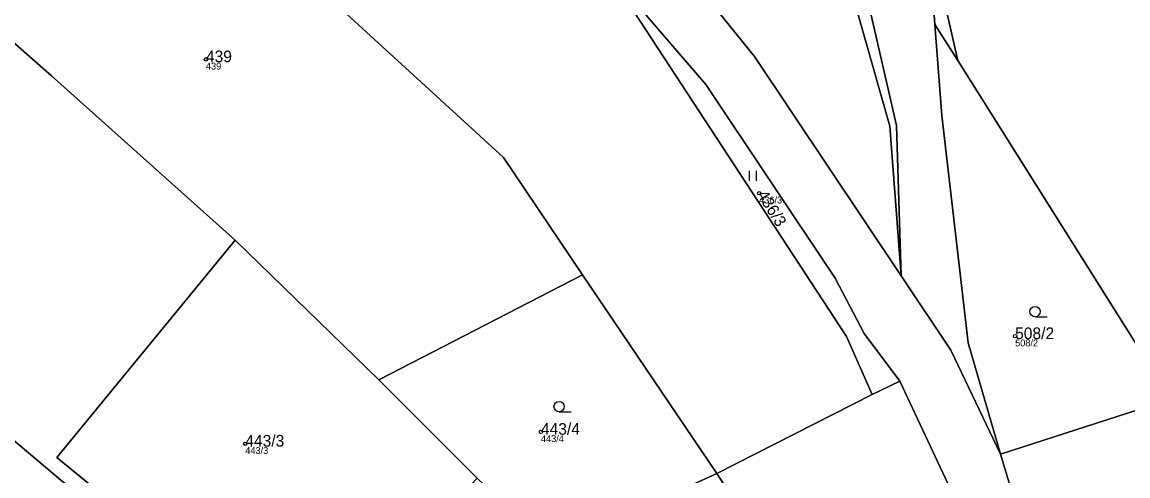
# Model space of a CAD drawing. Extents: x -680203 to -673936, y -1102717 to -1093650.
# Drawn here: x -678145.1 to -677983.8, y -1094951.3 to -1094885.2 of the extents above; entities that cross this region are included whole.
import ezdxf

# ---------------------------------------------------------------- set-up
doc = ezdxf.new("R2010")
doc.units = 0
for name, color, linetype in [('Definiční body', 7, 'Continuous'), ('SOxx01xx_ŽSp_násyp_plocha', 7, 'Continuous'), ('SOxxxxxx_Koleje_hlavní_body_Popis10', 7, 'Continuous'), ('SOxxxxxx_Osa_bod_P', 7, 'Continuous'), ('x_prac', 7, 'Continuous')]:
    doc.layers.add(name, color=color, linetype=linetype)

msp = doc.modelspace()

# ---------------------------------------------------------------- linework, layer by layer
at = {"layer": 'Definiční body'}
for centre in [(-678118.26, -1094890.6), (-678037.56, -1094910.12), (-678000.22, -1094930.95), (-678069.39, -1094944.9), (-678112.52, -1094946.63)]:
    msp.add_circle(centre, 0.25, dxfattribs=at)
at = {"layer": 'SOxx01xx_ŽSp_násyp_plocha'}
for points in [[(-678439.57, -1094624.33), (-678404.97, -1094669.5), (-678334.81, -1094786.25), (-678280.44, -1094842.47), (-678179.51, -1094918.11), (-678139.44, -1094951.94), (-678104.64, -1094979.46), (-678103.63, -1094978.35), (-678140.01, -1094948.63), (-678114.02, -1094916.96), (-678140.79, -1094893.02), (-678168.8, -1094868.36), (-678174.82, -1094864.06), (-678177.34, -1094862.46), (-678252.4, -1094804.01), (-678271.81, -1094785.1), (-678290.84, -1094761.42), (-678386.98, -1094604.27), (-678388.12, -1094602.7), (-678396.03, -1094592.77), (-678397.51, -1094591.35), (-678410.01, -1094578.59), (-678423.28, -1094565.26), (-678456.18, -1094532.59)], [(-678030.24, -1094844.77), (-678017.54, -1094900.23), (-678016.85, -1094922.14), (-678009.58, -1094933), (-678002.34, -1094948.13), (-678007.06, -1094931.9), (-678010.89, -1094898.77), (-678011.93, -1094885.5), (-678012.14, -1094882.76)], [(-678017.33, -1094852.4), (-678008.6, -1094890.78), (-677977.51, -1094940.15), (-677950, -1094924.88), (-677951.59, -1094922.08), (-677932.72, -1094907.08), (-677920.4, -1094919.07), (-677910.79, -1094909.94), (-677899.48, -1094923.45), (-677895.02, -1094919.67), (-677887.28, -1094927.06), (-677883.03, -1094930.94), (-677864.29, -1094901.84), (-677853.92, -1094887.36), (-677843.22, -1094871.74)], [(-678012.14, -1094882.76), (-678011.93, -1094885.5), (-678008.6, -1094890.78), (-678017.33, -1094852.4)], [(-677922.37, -1095106.68), (-677925.51, -1095102.71), (-677931.8, -1095093.25), (-677941.55, -1095082.55), (-677956.86, -1095071.48), (-677959.21, -1095069.48), (-677966.17, -1095063.53), (-677983.04, -1095032.05), (-677982.35, -1095026.83), (-677985.04, -1095014.48), (-677991.04, -1094986.51), (-677992.46, -1094981.05), (-677999.2, -1094958.58), (-678002.34, -1094948.13), (-678009.58, -1094933), (-678016.85, -1094922.14), (-678038.24, -1094890.17), (-678053.28, -1094871.59)], [(-678060.08, -1094877.13), (-678045.34, -1094894.26), (-678026.45, -1094922.51), (-678022.22, -1094930.58), (-678017.04, -1094937.51), (-678008.56, -1094955.52), (-678007.71, -1094955.25), (-678005.43, -1094962.99), (-678002.57, -1094969.3), (-678000.32, -1094981.22), (-677998.88, -1094988.87), (-677997.42, -1094992.31), (-677997.31, -1094992.69), (-677995.48, -1094998.51), (-677994.04, -1095003.35), (-677988.64, -1095028.3), (-677987.23, -1095034.93), (-677984.69, -1095039.2), (-677979.46, -1095050.18)], [(-678012.29, -1095197.02), (-678017.32, -1095185.3), (-678025.1, -1095173.27), (-678029.37, -1095166.09), (-678037.56, -1095158.06), (-678043.9, -1095153.26), (-678049.25, -1095145.08), (-678050.8, -1095119.44), (-678050.48, -1095089.71), (-678049.42, -1095087.82), (-678048.07, -1095087.86), (-678044.23, -1095077.37), (-678041.43, -1095072.47), (-678040.07, -1095070.27), (-678040.59, -1095065.79), (-678041.31, -1095062.08), (-678041.69, -1095060.09), (-678047.47, -1095053), (-678053.92, -1095026.84), (-678085.08, -1094995.98), (-678104.64, -1094979.46), (-678139.44, -1094951.94), (-678179.51, -1094918.11)]]:
    msp.add_lwpolyline(points, dxfattribs=at)
for points in [[(-678016.85, -1094922.14), (-678018.52, -1094900.35), (-678033.96, -1094845.91), (-678043.85, -1094848.5), (-678058.75, -1094801.39), (-678072.9, -1094802.1), (-678083.83, -1094779.18), (-678114.23, -1094729.39), (-678155.8, -1094662.36), (-678169.49, -1094677.49), (-678182.92, -1094691.65), (-678197.9, -1094706.78), (-678172.26, -1094739.92), (-678152.25, -1094763.55), (-678131.81, -1094784.48), (-678078.33, -1094842.26), (-678053.28, -1094871.59), (-678038.24, -1094890.17)], [(-678043.74, -1094950.96), (-678021.06, -1094939.47), (-678024.8, -1094930.98), (-678060.08, -1094877.13), (-678083.28, -1094850.33), (-678135.78, -1094800.5), (-678180.18, -1094744.63), (-678219.13, -1094774.91), (-678216.4, -1094777.87), (-678189.87, -1094804.78), (-678150.38, -1094839.39), (-678116.58, -1094866.74), (-678074.86, -1094904.93), (-678063.34, -1094922)], [(-678063.34, -1094922), (-678074.86, -1094904.93), (-678116.58, -1094866.74), (-678150.38, -1094839.39), (-678168.8, -1094868.36), (-678140.79, -1094893.02), (-678114.02, -1094916.96), (-678093.06, -1094937.3)], [(-678016.85, -1094922.14), (-678017.54, -1094900.23), (-678030.24, -1094844.77), (-678033.96, -1094845.91), (-678018.52, -1094900.35)], [(-678026.45, -1094922.51), (-678045.34, -1094894.26), (-678060.08, -1094877.13), (-678024.8, -1094930.98), (-678021.06, -1094939.47), (-678017.04, -1094937.51), (-678022.22, -1094930.58)], [(-678008.6, -1094890.78), (-678011.93, -1094885.5), (-678010.89, -1094898.77), (-678007.06, -1094931.9), (-678002.34, -1094948.13), (-677977.51, -1094940.15)], [(-678093.06, -1094937.3), (-678114.02, -1094916.96), (-678140.01, -1094948.63), (-678103.63, -1094978.35), (-678093.14, -1094966.88), (-678078.7, -1094951.67)], [(-678063.34, -1094922), (-678093.06, -1094937.3), (-678078.7, -1094951.67), (-678067.9, -1094961.98), (-678043.74, -1094950.96)], [(-678008.56, -1094955.52), (-678017.04, -1094937.51), (-678021.06, -1094939.47), (-678043.74, -1094950.96), (-678019.47, -1094988.36), (-678013.17, -1094999.93), (-678009.01, -1094998.05), (-677997.42, -1094992.31), (-677998.88, -1094988.87), (-678000.32, -1094981.22), (-678007.35, -1094985.84), (-678012.29, -1094989.08), (-678015.93, -1094983.5), (-678017.08, -1094981.73), (-678019.93, -1094983.01), (-678024.68, -1094972.95), (-678017.09, -1094969.37), (-678016.9, -1094966.7), (-678019.09, -1094958.81)], [(-677999.2, -1094958.58), (-677990.32, -1094956.19), (-677988.12, -1094963.81), (-677986.89, -1094963.54), (-677985.95, -1094967.09), (-677987.98, -1094967.73), (-677986.52, -1094973.28), (-677986.23, -1094979.55), (-677983.13, -1094981.06), (-677983.18, -1094977.87), (-677969.71, -1094974.54), (-677970.62, -1094970.99), (-677968.3, -1094970.26), (-677970.42, -1094963.23), (-677964.77, -1094961.75), (-677977.51, -1094940.15), (-678002.34, -1094948.13)], [(-678060.12, -1094970.41), (-678047.36, -1094984.23), (-678037.16, -1094996.97), (-678028.47, -1095007.23), (-678022.3, -1095002.55), (-678020.99, -1095001.52), (-678018.2, -1095007.95), (-678016.94, -1095011.75), (-678013.74, -1095009.87), (-678016.41, -1095005.31), (-678013.17, -1094999.93), (-678019.47, -1094988.36), (-678043.74, -1094950.96), (-678067.9, -1094961.98)]]:
    msp.add_lwpolyline(points, close=True, dxfattribs=at)
at = {"layer": 'SOxxxxxx_Koleje_hlavní_body_Popis10'}
for p, q in [((-678038.97, -1094908.33), (-678038.97, -1094906.83)), ((-678037.97, -1094908.33), (-678037.97, -1094906.83)), ((-677997.32, -1094928.12), (-677995.57, -1094928.12)), ((-678066.74, -1094941.97), (-678064.99, -1094941.97))]:
    msp.add_line(p, q, dxfattribs=at)
for centre in [(-677997.32, -1094927.37), (-678066.74, -1094941.22)]:
    msp.add_circle(centre, 0.75, dxfattribs=at)
at = {"layer": 'x_prac'}
for p, q in [((-678008.6, -1094890.78), (-678011.93, -1094885.5)), ((-678008.6, -1094890.78), (-677977.51, -1094940.15)), ((-678114.02, -1094916.96), (-678093.06, -1094937.3)), ((-678093.06, -1094937.3), (-678063.34, -1094922)), ((-678063.34, -1094922), (-678043.74, -1094950.96)), ((-678078.7, -1094951.67), (-678093.06, -1094937.3)), ((-678021.06, -1094939.47), (-678017.04, -1094937.51)), ((-678008.56, -1094955.52), (-678017.04, -1094937.51)), ((-678021.06, -1094939.47), (-678043.74, -1094950.96)), ((-677977.51, -1094940.15), (-678002.34, -1094948.13)), ((-678002.34, -1094948.13), (-677999.2, -1094958.58)), ((-678043.74, -1094950.96), (-678067.9, -1094961.98))]:
    msp.add_line(p, q, dxfattribs=at)
for points in [[(-678513.09, -1094551.85), (-678439.57, -1094624.33), (-678404.97, -1094669.5), (-678334.81, -1094786.25), (-678280.44, -1094842.47), (-678179.51, -1094918.11), (-678139.44, -1094951.94), (-678104.64, -1094979.46)], [(-678016.85, -1094922.14), (-678038.24, -1094890.17), (-678053.28, -1094871.59), (-678078.33, -1094842.26), (-678131.81, -1094784.48), (-678152.25, -1094763.55), (-678172.26, -1094739.92), (-678197.9, -1094706.78)], [(-678011.93, -1094885.5), (-678012.14, -1094882.76), (-678015.48, -1094883.92), (-678026.9, -1094842.58), (-678027.26, -1094825.91), (-678016.8, -1094794.87)], [(-677817.81, -1094840.62), (-677852.31, -1094826.05), (-677882.43, -1094824.17), (-677903.68, -1094827.73), (-677963.65, -1094822.16), (-677988.46, -1094828.99), (-677992.45, -1094830.28), (-678006.82, -1094841.93), (-678017.33, -1094852.4), (-678008.6, -1094890.78)], [(-678063.34, -1094922), (-678074.86, -1094904.93), (-678116.58, -1094866.74), (-678150.38, -1094839.39)], [(-678016.85, -1094922.14), (-678017.54, -1094900.23), (-678030.24, -1094844.77)], [(-678033.96, -1094845.91), (-678018.52, -1094900.35), (-678016.85, -1094922.14)], [(-678114.02, -1094916.96), (-678140.79, -1094893.02), (-678168.8, -1094868.36)], [(-678060.08, -1094877.13), (-678024.8, -1094930.98), (-678021.06, -1094939.47)], [(-678017.04, -1094937.51), (-678022.22, -1094930.58), (-678026.45, -1094922.51), (-678045.34, -1094894.26), (-678060.08, -1094877.13)], [(-678011.93, -1094885.5), (-678010.89, -1094898.77), (-678007.06, -1094931.9), (-678002.34, -1094948.13)], [(-678103.63, -1094978.35), (-678140.01, -1094948.63), (-678114.02, -1094916.96)], [(-678016.85, -1094922.14), (-678009.58, -1094933), (-678002.34, -1094948.13)], [(-678043.74, -1094950.96), (-678019.47, -1094988.36), (-678013.17, -1094999.93)]]:
    msp.add_lwpolyline(points, dxfattribs=at)

# ---------------------------------------------------------------- texts
at = {"layer": 'Definiční body'}
for s, p in [('439', (-678118.26, -1094892.09)), ('436/3', (-678037.56, -1094911.61)), ('508/2', (-678000.22, -1094932.44)), ('443/4', (-678069.39, -1094946.39)), ('443/3', (-678112.52, -1094948.12))]:
    msp.add_text(s, height=1, dxfattribs=at).set_placement(p)
at = {"layer": 'SOxxxxxx_Osa_bod_P'}
for s, p in [('439', (-678118.26, -1094891.02)), ('508/2', (-678000.22, -1094931.38)), ('443/4', (-678069.39, -1094945.32)), ('443/3', (-678112.52, -1094947.05))]:
    msp.add_text(s, height=1.7, dxfattribs=at).set_placement(p)
msp.add_text('436/3', height=1.7, rotation=302, dxfattribs=at).set_placement((-678037.92, -1094910.34))

doc.saveas('drawing.dxf')
